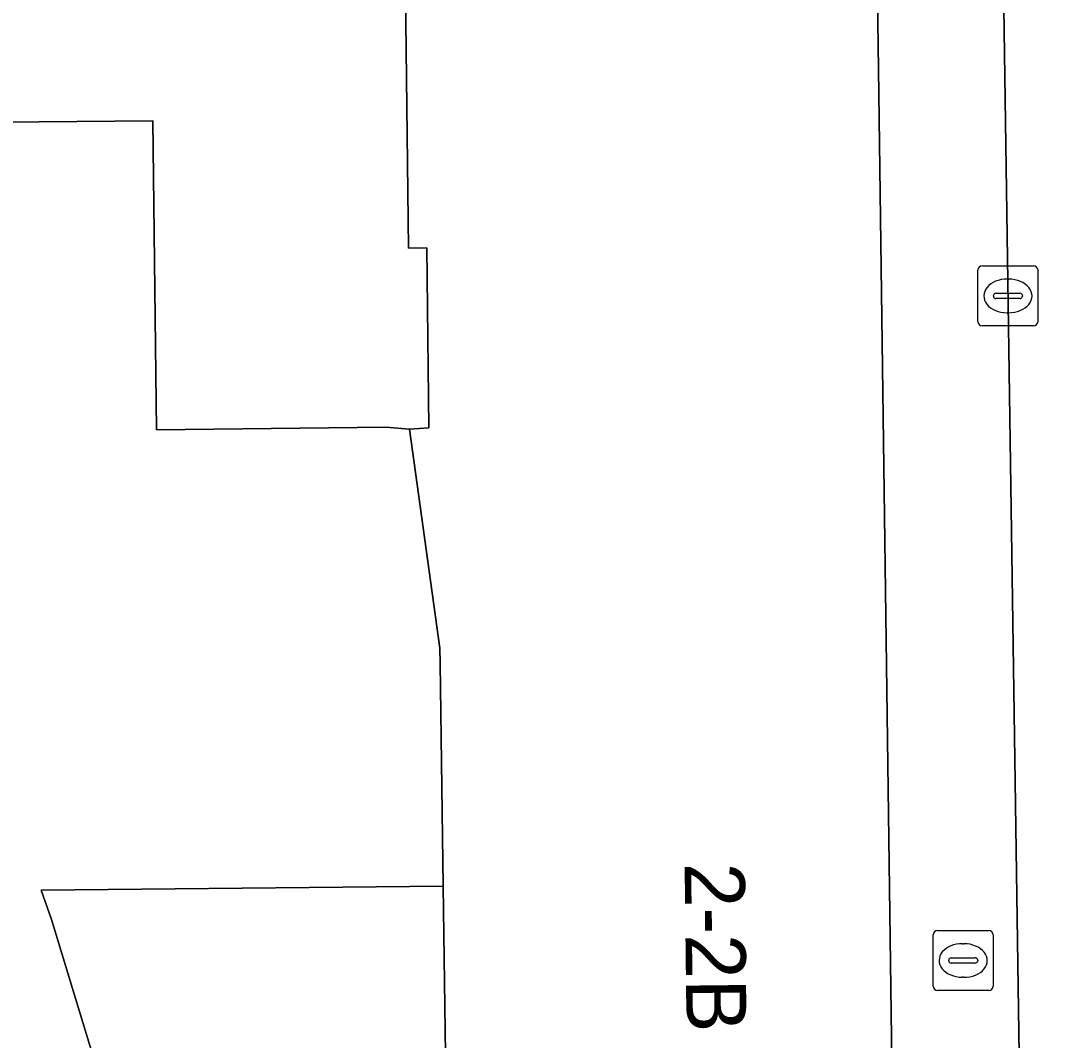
# Model space of a CAD drawing. Extents: x 159960 to 160866, y 382700 to 383354.
# Drawn here: x 160139.2 to 160156.49, y 383260.57 to 383277.55 of the extents above; entities that cross this region are included whole.
import ezdxf

# ---------------------------------------------------------------- set-up
doc = ezdxf.new("R2010")
doc.units = 0
for name, color, linetype in [('IMGEO_Brandkraan', 7, 'Continuous'), ('IMGEO_Erf', 7, 'Continuous'), ('IMGEO_Kolk', 7, 'Continuous'), ('IMGEO_Pand', 7, 'Continuous'), ('IMGEO_Pand_nummerreeks', 7, 'Continuous'), ('IMGEO_Rijbaan_lokaal_open', 7, 'Continuous'), ('IMGEO_Voetpad_open', 7, 'Continuous')]:
    doc.layers.add(name, color=color, linetype=linetype)

msp = doc.modelspace()

# ---------------------------------------------------------------- linework, layer by layer
at = {"layer": 'IMGEO_Brandkraan'}
for p, q in [((160154.393, 383261.471), (160154.393, 383262.323)), ((160154.468, 383262.397), (160155.32, 383262.397)), ((160155.394, 383262.323), (160155.394, 383261.471)), ((160154.881, 383262.177), (160154.906, 383262.177)), ((160154.695, 383261.94), (160155.093, 383261.94)), ((160154.652, 383261.891), (160154.652, 383261.903)), ((160155.09, 383261.854), (160154.692, 383261.854)), ((160155.136, 383261.903), (160155.136, 383261.891)), ((160154.904, 383261.617), (160154.879, 383261.617)), ((160155.32, 383261.397), (160154.468, 383261.397))]:
    msp.add_line(p, q, dxfattribs=at)
for points in [[(160154.393, 383261.471), (160154.393, 383262.323)], [(160154.468, 383262.397), (160155.32, 383262.397)], [(160155.394, 383262.323), (160155.394, 383261.471)], [(160155.32, 383261.397), (160154.468, 383261.397)]]:
    msp.add_lwpolyline(points, dxfattribs=at)
for centre, radius, start, end in [((160154.47, 383262.321), 0.0765, 91.552, 178.448), ((160154.47, 383262.321), 0.0765, 91.552, 178.448), ((160155.318, 383262.321), 0.0765, 1.552, 88.448), ((160155.318, 383262.321), 0.0765, 1.552, 88.448), ((160154.692, 383261.9), 0.0403, 85.8775, 175.7526), ((160155.097, 383261.902), 0.0386, 1.7309, 96.639), ((160154.689, 383261.89), 0.0366, 178.938, 274.7102), ((160155.093, 383261.897), 0.043, 264.8664, 352.4533), ((160154.47, 383261.473), 0.0765, 181.552, 268.448), ((160154.47, 383261.473), 0.0765, 181.552, 268.448), ((160155.318, 383261.473), 0.0765, 271.552, 358.448), ((160155.318, 383261.473), 0.0765, 271.552, 358.448)]:
    msp.add_arc(centre, radius, start, end, dxfattribs=at)
for centre, major_axis, ratio, start_param, end_param in [((160154.88, 383261.897), (-0.387, 0.002), 0.722429, 4.712389, 7.853982), ((160154.905, 383261.897), (-0.39, 0.002), 0.717154, 1.570796, 4.712389)]:
    msp.add_ellipse(centre, major_axis=major_axis, ratio=ratio, start_param=start_param, end_param=end_param, dxfattribs=at)
at = {"layer": 'IMGEO_Erf'}
msp.add_lwpolyline([(160140.391, 383260.352), (160139.712, 383262.582), (160139.539, 383263.067), (160146.233, 383263.133), (160146.182, 383266.849), (160146.176, 383267.1), (160145.673, 383270.75), (160145.276, 383270.779), (160141.458, 383270.735), (160141.398, 383275.884), (160138.231, 383275.857), (160130.5, 383275.79), (160130.551, 383271.356), (160131.626, 383269.47), (160130.674, 383268.928), (160134.089, 383262.933), (160130.029, 383260.62), (160127.588, 383264.881), (160124.187, 383262.82), (160121.495, 383267.263)], dxfattribs=at)
at = {"layer": 'IMGEO_Kolk'}
for p, q in [((160155.138, 383272.542), (160155.138, 383273.394)), ((160155.213, 383273.468), (160156.065, 383273.468)), ((160156.139, 383273.394), (160156.139, 383272.542)), ((160155.626, 383273.248), (160155.651, 383273.248)), ((160155.44, 383273.011), (160155.838, 383273.011)), ((160155.397, 383272.962), (160155.397, 383272.974)), ((160155.835, 383272.925), (160155.437, 383272.925)), ((160155.881, 383272.974), (160155.881, 383272.962)), ((160155.649, 383272.688), (160155.624, 383272.688)), ((160156.065, 383272.468), (160155.213, 383272.468))]:
    msp.add_line(p, q, dxfattribs=at)
for points in [[(160155.138, 383272.542), (160155.138, 383273.394)], [(160155.213, 383273.468), (160156.065, 383273.468)], [(160156.139, 383273.394), (160156.139, 383272.542)], [(160156.065, 383272.468), (160155.213, 383272.468)]]:
    msp.add_lwpolyline(points, dxfattribs=at)
for centre, radius, start, end in [((160155.215, 383273.392), 0.0765, 91.552, 178.448), ((160155.215, 383273.392), 0.0765, 91.552, 178.448), ((160156.063, 383273.392), 0.0765, 1.552, 88.448), ((160156.063, 383273.392), 0.0765, 1.552, 88.448), ((160155.437, 383272.971), 0.0403, 85.8775, 175.7526), ((160155.842, 383272.973), 0.0386, 1.7309, 96.639), ((160155.434, 383272.961), 0.0366, 178.938, 274.7102), ((160155.838, 383272.968), 0.043, 264.8664, 352.4533), ((160155.215, 383272.544), 0.0765, 181.552, 268.448), ((160155.215, 383272.544), 0.0765, 181.552, 268.448), ((160156.063, 383272.544), 0.0765, 271.552, 358.448), ((160156.063, 383272.544), 0.0765, 271.552, 358.448)]:
    msp.add_arc(centre, radius, start, end, dxfattribs=at)
for centre, major_axis, ratio, start_param, end_param in [((160155.625, 383272.968), (-0.387, 0.002), 0.722429, 4.712389, 7.853982), ((160155.65, 383272.968), (-0.39, 0.002), 0.717154, 1.570796, 4.712389)]:
    msp.add_ellipse(centre, major_axis=major_axis, ratio=ratio, start_param=start_param, end_param=end_param, dxfattribs=at)
at = {"layer": 'IMGEO_Pand'}
for points in [[(160153.481, 383276.747), (160153.377, 383284.295), (160146.117, 383284.164), (160145.534, 383284.157), (160145.656, 383273.765), (160145.964, 383273.767), (160145.997, 383270.772), (160145.673, 383270.75), (160146.176, 383267.1), (160146.182, 383266.849), (160146.233, 383263.133), (160146.288, 383259.139), (160146.346, 383254.139), (160146.349, 383253.911), (160153.457, 383253.993), (160153.79, 383253.997)], [(160145.534, 383284.157), (160138.282, 383284.079), (160138.231, 383275.857), (160141.398, 383275.884), (160141.458, 383270.735), (160145.276, 383270.779), (160145.673, 383270.75), (160145.997, 383270.772), (160145.964, 383273.767), (160145.656, 383273.765)], [(160146.288, 383259.139), (160146.233, 383263.133), (160139.539, 383263.067), (160139.712, 383262.582), (160140.391, 383260.352), (160141.158, 383257.837), (160143.151, 383254.083), (160145.473, 383254.11), (160146.346, 383254.139)]]:
    msp.add_lwpolyline(points, close=True, dxfattribs=at)
at = {"layer": 'IMGEO_Rijbaan_lokaal_open'}
msp.add_lwpolyline([(160161.787, 383267.523), (160161.092, 383282.882), (160161.09, 383283.191), (160157.143, 383283.13), (160155.502, 383283.054), (160155.536, 383280.043), (160155.884, 383256.155)], dxfattribs=at)
at = {"layer": 'IMGEO_Voetpad_open'}
msp.add_lwpolyline([(160155.884, 383256.155), (160155.536, 383280.043), (160155.502, 383283.054), (160155.469, 383284.131), (160153.377, 383284.295), (160153.481, 383276.747), (160153.79, 383253.997), (160153.457, 383253.993), (160146.349, 383253.911), (160149.29, 383248.802), (160149.722, 383248.052), (160147.755, 383244.967), (160145.738, 383244.377), (160140.887, 383241.619), (160138.008, 383239.926), (160138.389, 383239.256), (160135.659, 383237.322), (160133.977, 383236.185), (160127.825, 383232.712), (160128.24, 383231.897), (160128.149, 383231.828), (160120.387, 383225.893), (160119.597, 383225.284)], dxfattribs=at)

# ---------------------------------------------------------------- texts
at = {"layer": 'IMGEO_Pand_nummerreeks'}
msp.add_text('2-2B', height=1, rotation=270.6644, dxfattribs=at).set_placement((160150.254, 383263.52))

doc.saveas('drawing.dxf')
